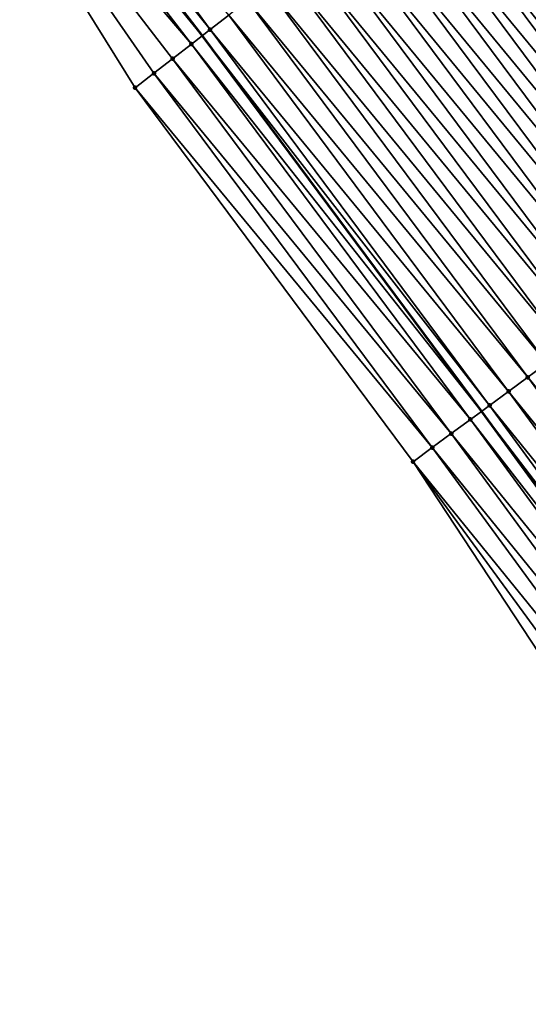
# Model space of a CAD drawing. Header units: feet. Extents: x 2017353 to 2024169, y 808050 to 818690.
# Tile 297 of 305: x 2023020 to 2023041, y 813715 to 813757. Entities that reach past the tile are written whole.
import ezdxf

# ---------------------------------------------------------------- set-up
doc = ezdxf.new("R2010")
doc.units = ezdxf.units.FT
doc.header["$MEASUREMENT"] = 0
for name, color, linetype, lineweight in [('EP_Travel Lane', 172, 'Continuous', 53), ('SB-Road Shots', 141, 'Continuous', 100), ('SB-Road X-Section', 40, 'Continuous', 13)]:
    doc.layers.add(name, color=color, linetype=linetype, lineweight=lineweight)
doc.layers.add('I-77-MM15-17_SB-Surface-BORDER', color=7, linetype='Continuous')
doc.layers.add('I-77-MM15-17_SB-Surface-TIN', color=7, linetype='Continuous')

msp = doc.modelspace()

# ---------------------------------------------------------------- linework, layer by layer
at = {"layer": 'EP_Travel Lane'}
msp.add_polyline3d([(2022991.022505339, 813803.1458993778, 305.6170101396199), (2023003.285776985, 813787.5748178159, 306.3176587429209), (2023015.481625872, 813771.7401552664, 307.0422273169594), (2023027.677817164, 813755.9050481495, 307.7509931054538), (2023039.451268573, 813740.0749688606, 308.4438648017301), (2023051.259084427, 813723.947273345, 309.1315599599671), (2023062.910742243, 813707.9515460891, 309.8217512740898), (2023074.398836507, 813691.5952784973, 310.526257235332), (2023085.886663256, 813675.2393917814, 311.2440111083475), (2023097.152630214, 813658.9396776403, 311.9564695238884), (2023108.400717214, 813642.4176705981, 312.6668367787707), (2023119.426560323, 813626.1889705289, 313.387801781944), (2023130.063606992, 813609.2629426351, 313.9963628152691), (2023140.69929861, 813592.3390709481, 314.6781366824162), (2023151.334193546, 813575.4164669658, 315.40295375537), (2023161.970089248, 813558.4922705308, 316.0737007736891), (2023172.605150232, 813541.5694023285, 316.789546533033), (2023183.240155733, 813524.6466224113, 317.5083899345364)], dxfattribs=at)
at = {"layer": 'I-77-MM15-17_SB-Surface-BORDER', "color": 3, "linetype": 'Continuous', "lineweight": -3}
msp.add_polyline3d([(2023181.852581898, 813523.7702748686, 317.3997637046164), (2023171.551339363, 813540.9040270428, 316.7113860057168), (2023159.106655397, 813556.6838220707, 315.8496676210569), (2023149.587475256, 813574.3128165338, 315.2545603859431), (2023140.480258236, 813592.200764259, 314.6617741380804), (2023129.52701318, 813608.9241119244, 313.9559350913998), (2023117.200194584, 813624.78267664, 313.2088364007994), (2023105.421882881, 813640.386232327, 312.4429763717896), (2023094.197176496, 813656.9241267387, 311.7330354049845), (2023082.980358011, 813673.1857900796, 311.0144584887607), (2023070.66707368, 813688.9574749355, 310.2098197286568), (2023059.170121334, 813705.3067500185, 309.4875459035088), (2023047.574174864, 813721.2345558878, 308.7830737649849), (2023036.571872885, 813737.9548142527, 308.1614076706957), (2023024.851758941, 813753.7143577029, 307.4715350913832), (2023014.230916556, 813770.7705758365, 306.9171997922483), (2023000.449103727, 813785.3755890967, 306.0302409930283), (2022988.183231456, 813800.871041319, 305.3299364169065)], dxfattribs=at)
at = {"layer": 'I-77-MM15-17_SB-Surface-TIN', "color": 128, "linetype": 'Continuous', "lineweight": -3}
for points in [[(2023028.013129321, 813756.1650436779, 307.7857087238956), (2023016.177038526, 813772.2788144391, 307.1019032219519), (2023015.811601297, 813771.9959194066, 307.0743074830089)], [(2023028.013129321, 813756.1650436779, 307.7857087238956), (2023028.803725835, 813756.7773857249, 307.8525371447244), (2023016.177038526, 813772.2788144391, 307.1019032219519)], [(2023028.013129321, 813756.1650436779, 307.7857087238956), (2023015.811601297, 813771.9959194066, 307.0743074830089), (2023015.481625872, 813771.7401552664, 307.0422273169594)], [(2023027.222857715, 813755.55228008, 307.7038901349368), (2023015.021221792, 813771.3832958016, 306.9974668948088), (2023014.230916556, 813770.7705758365, 306.9171997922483)], [(2023015.021221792, 813771.3832958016, 306.9974668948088), (2023027.677817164, 813755.9050481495, 307.7509931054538), (2023015.481625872, 813771.7401552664, 307.0422273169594)], [(2023027.222857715, 813755.55228008, 307.7038901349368), (2023027.677817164, 813755.9050481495, 307.7509931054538), (2023015.021221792, 813771.3832958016, 306.9974668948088)], [(2023028.013129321, 813756.1650436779, 307.7857087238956), (2023015.481625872, 813771.7401552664, 307.0422273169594), (2023027.677817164, 813755.9050481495, 307.7509931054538)], [(2023024.851758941, 813753.7143577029, 307.4715350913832), (2023025.642107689, 813754.3270212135, 307.5497946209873), (2023014.230916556, 813770.7705758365, 306.9171997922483)], [(2023025.642107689, 813754.3270212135, 307.5497946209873), (2023026.432588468, 813754.9395134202, 307.6219626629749), (2023014.230916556, 813770.7705758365, 306.9171997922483)], [(2023026.432588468, 813754.9395134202, 307.6219626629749), (2023027.222857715, 813755.55228008, 307.7038901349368), (2023014.230916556, 813770.7705758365, 306.9171997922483)], [(2023053.484603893, 813750.4032016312, 309.7080525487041), (2023041.451267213, 813766.5774570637, 309.0141965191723), (2023040.661017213, 813765.9646654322, 308.9313810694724)], [(2023052.679324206, 813749.8103004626, 309.630040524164), (2023040.661017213, 813765.9646654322, 308.9313810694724), (2023039.870776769, 813765.3518614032, 308.8481247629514)], [(2023052.679324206, 813749.8103004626, 309.630040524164), (2023053.484603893, 813750.4032016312, 309.7080525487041), (2023040.661017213, 813765.9646654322, 308.9313810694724)], [(2023051.874115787, 813749.2173019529, 309.5485138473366), (2023039.870776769, 813765.3518614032, 308.8481247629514), (2023039.080460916, 813764.7391552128, 308.7683475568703)], [(2023051.874115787, 813749.2173019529, 309.5485138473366), (2023052.679324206, 813749.8103004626, 309.630040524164), (2023039.870776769, 813765.3518614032, 308.8481247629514)], [(2023051.068976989, 813748.6242083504, 309.46355372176), (2023039.080460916, 813764.7391552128, 308.7683475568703), (2023038.290236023, 813764.1263310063, 308.6843737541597)], [(2023051.068976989, 813748.6242083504, 309.46355372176), (2023051.874115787, 813749.2173019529, 309.5485138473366), (2023039.080460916, 813764.7391552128, 308.7683475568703)], [(2023050.263786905, 813748.0311847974, 309.3811228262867), (2023038.290236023, 813764.1263310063, 308.6843737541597), (2023037.499952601, 813763.5135827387, 308.6031002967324)], [(2023050.263786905, 813748.0311847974, 309.3811228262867), (2023051.068976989, 813748.6242083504, 309.46355372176), (2023038.290236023, 813764.1263310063, 308.6843737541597)], [(2023037.424269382, 813763.4549280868, 308.5959086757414), (2023049.449252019, 813747.431255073, 309.2971778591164), (2023037.490631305, 813763.5063587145, 308.6022145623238)], [(2023049.458609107, 813747.4381444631, 309.2980860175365), (2023037.499952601, 813763.5135827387, 308.6031002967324), (2023037.490631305, 813763.5063587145, 308.6022145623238)], [(2023049.458609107, 813747.4381444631, 309.2980860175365), (2023037.490631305, 813763.5063587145, 308.6022145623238), (2023049.449252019, 813747.431255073, 309.2971778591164)], [(2023049.458609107, 813747.4381444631, 309.2980860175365), (2023050.263786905, 813748.0311847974, 309.3811228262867), (2023037.499952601, 813763.5135827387, 308.6031002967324)], [(2023049.261586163, 813747.2930813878, 309.2789638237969), (2023037.424269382, 813763.4549280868, 308.5959086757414), (2023036.709350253, 813762.9012482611, 308.53654103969)], [(2023049.261586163, 813747.2930813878, 309.2789638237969), (2023049.449252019, 813747.431255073, 309.2971778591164), (2023037.424269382, 813763.4549280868, 308.5959086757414)], [(2023048.653129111, 813746.8455168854, 309.2299523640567), (2023036.709350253, 813762.9012482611, 308.53654103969), (2023035.918843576, 813762.2887896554, 308.4655678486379)], [(2023048.653129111, 813746.8455168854, 309.2299523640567), (2023049.261586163, 813747.2930813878, 309.2789638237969), (2023036.709350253, 813762.9012482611, 308.53654103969)], [(2023047.847683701, 813746.2528420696, 309.1601131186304), (2023035.918843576, 813762.2887896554, 308.4655678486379), (2023035.128413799, 813761.6762312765, 308.3910467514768)], [(2023047.847683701, 813746.2528420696, 309.1601131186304), (2023048.653129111, 813746.8455168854, 309.2299523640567), (2023035.918843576, 813762.2887896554, 308.4655678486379)], [(2023047.04233542, 813745.6600345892, 309.085483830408), (2023035.128413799, 813761.6762312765, 308.3910467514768), (2023034.337894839, 813761.0637886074, 308.3206402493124)], [(2023047.04233542, 813745.6600345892, 309.085483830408), (2023047.847683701, 813746.2528420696, 309.1601131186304), (2023035.128413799, 813761.6762312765, 308.3910467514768)], [(2023046.236951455, 813745.0672758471, 309.0126143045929), (2023034.337894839, 813761.0637886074, 308.3206402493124), (2023033.547293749, 813760.4514524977, 308.2540229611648)], [(2023046.236951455, 813745.0672758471, 309.0126143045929), (2023047.04233542, 813745.6600345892, 309.085483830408), (2023034.337894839, 813761.0637886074, 308.3206402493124)], [(2023045.43144583, 813744.474683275, 308.9457445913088), (2023033.547293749, 813760.4514524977, 308.2540229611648), (2023032.756622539, 813759.8392073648, 308.1906407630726)], [(2023045.43144583, 813744.474683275, 308.9457445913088), (2023046.236951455, 813745.0672758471, 309.0126143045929), (2023033.547293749, 813760.4514524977, 308.2540229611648)], [(2023044.625880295, 813743.8821725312, 308.8818293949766), (2023032.756622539, 813759.8392073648, 308.1906407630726), (2023031.965925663, 813759.2269955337, 308.1284427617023)], [(2023044.625880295, 813743.8821725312, 308.8818293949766), (2023045.43144583, 813744.474683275, 308.9457445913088), (2023032.756622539, 813759.8392073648, 308.1906407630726)], [(2023043.820341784, 813743.2896248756, 308.8165814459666), (2023031.965925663, 813759.2269955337, 308.1284427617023), (2023031.175301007, 813758.61469, 308.0629127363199)], [(2023043.820341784, 813743.2896248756, 308.8165814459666), (2023044.625880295, 813743.8821725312, 308.8818293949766), (2023031.965925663, 813759.2269955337, 308.1284427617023)], [(2023043.014881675, 813742.6969701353, 308.7474670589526), (2023031.175301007, 813758.61469, 308.0629127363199), (2023030.384752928, 813758.0022851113, 307.9938496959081)], [(2023043.014881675, 813742.6969701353, 308.7474670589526), (2023043.820341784, 813743.2896248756, 308.8165814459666), (2023031.175301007, 813758.61469, 308.0629127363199)], [(2023042.209439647, 813742.1042906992, 308.6774609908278), (2023030.384752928, 813758.0022851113, 307.9938496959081), (2023029.594220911, 813757.3898593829, 307.9240455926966)], [(2023042.209439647, 813742.1042906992, 308.6774609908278), (2023043.014881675, 813742.6969701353, 308.7474670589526), (2023030.384752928, 813758.0022851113, 307.9938496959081)], [(2023041.403956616, 813741.5116672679, 308.6094770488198), (2023029.594220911, 813757.3898593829, 307.9240455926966), (2023028.803725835, 813756.7773857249, 307.8525371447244)], [(2023041.403956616, 813741.5116672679, 308.6094770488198), (2023042.209439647, 813742.1042906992, 308.6774609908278), (2023029.594220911, 813757.3898593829, 307.9240455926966)], [(2023040.598524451, 813740.9189743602, 308.5389845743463), (2023028.803725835, 813756.7773857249, 307.8525371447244), (2023028.013129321, 813756.1650436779, 307.7857087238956)], [(2023040.598524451, 813740.9189743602, 308.5389845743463), (2023041.403956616, 813741.5116672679, 308.6094770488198), (2023028.803725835, 813756.7773857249, 307.8525371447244)], [(2023039.792899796, 813740.3265443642, 308.4779848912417), (2023028.013129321, 813756.1650436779, 307.7857087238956), (2023027.677817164, 813755.9050481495, 307.7509931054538)], [(2023039.792899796, 813740.3265443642, 308.4779848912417), (2023040.598524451, 813740.9189743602, 308.5389845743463), (2023028.013129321, 813756.1650436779, 307.7857087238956)], [(2023027.222857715, 813755.55228008, 307.7038901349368), (2023039.451268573, 813740.0749688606, 308.4438648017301), (2023027.677817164, 813755.9050481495, 307.7509931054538)], [(2023039.792899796, 813740.3265443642, 308.4779848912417), (2023027.677817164, 813755.9050481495, 307.7509931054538), (2023039.451268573, 813740.0749688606, 308.4438648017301)], [(2023038.98766897, 813739.733576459, 308.397563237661), (2023027.222857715, 813755.55228008, 307.7038901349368), (2023026.432588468, 813754.9395134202, 307.6219626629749)], [(2023038.98766897, 813739.733576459, 308.397563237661), (2023039.451268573, 813740.0749688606, 308.4438648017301), (2023027.222857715, 813755.55228008, 307.7038901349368)], [(2023038.182539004, 813739.1404707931, 308.3121675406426), (2023026.432588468, 813754.9395134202, 307.6219626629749), (2023025.642107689, 813754.3270212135, 307.5497946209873)], [(2023038.182539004, 813739.1404707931, 308.3121675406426), (2023038.98766897, 813739.733576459, 308.397563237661), (2023026.432588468, 813754.9395134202, 307.6219626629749)], [(2023037.377109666, 813738.5477740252, 308.241535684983), (2023025.642107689, 813754.3270212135, 307.5497946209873), (2023024.851758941, 813753.7143577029, 307.4715350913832)], [(2023037.377109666, 813738.5477740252, 308.241535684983), (2023038.182539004, 813739.1404707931, 308.3121675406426), (2023025.642107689, 813754.3270212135, 307.5497946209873)], [(2023036.571872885, 813737.9548142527, 308.1614076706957), (2023037.377109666, 813738.5477740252, 308.241535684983), (2023024.851758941, 813753.7143577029, 307.4715350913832)], [(2023054.017230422, 813725.9766478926, 309.3668267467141), (2023042.209439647, 813742.1042906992, 308.6774609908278), (2023041.403956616, 813741.5116672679, 308.6094770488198)], [(2023053.211731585, 813725.3840460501, 309.2996223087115), (2023041.403956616, 813741.5116672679, 308.6094770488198), (2023040.598524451, 813740.9189743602, 308.5389845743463)], [(2023053.211731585, 813725.3840460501, 309.2996223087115), (2023054.017230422, 813725.9766478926, 309.3668267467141), (2023041.403956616, 813741.5116672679, 308.6094770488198)], [(2023052.406306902, 813724.7913429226, 309.2287608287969), (2023040.598524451, 813740.9189743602, 308.5389845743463), (2023039.792899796, 813740.3265443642, 308.4779848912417)], [(2023052.406306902, 813724.7913429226, 309.2287608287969), (2023053.211731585, 813725.3840460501, 309.2996223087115), (2023040.598524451, 813740.9189743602, 308.5389845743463)], [(2023051.600766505, 813724.1987978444, 309.163605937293), (2023039.792899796, 813740.3265443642, 308.4779848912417), (2023039.451268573, 813740.0749688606, 308.4438648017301)], [(2023051.600766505, 813724.1987978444, 309.163605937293), (2023052.406306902, 813724.7913429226, 309.2287608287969), (2023039.792899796, 813740.3265443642, 308.4779848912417)], [(2023038.98766897, 813739.733576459, 308.397563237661), (2023051.259084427, 813723.947273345, 309.1315599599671), (2023039.451268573, 813740.0749688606, 308.4438648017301)], [(2023051.600766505, 813724.1987978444, 309.163605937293), (2023039.451268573, 813740.0749688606, 308.4438648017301), (2023051.259084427, 813723.947273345, 309.1315599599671)], [(2023050.795436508, 813723.6059653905, 309.0880749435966), (2023038.98766897, 813739.733576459, 308.397563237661), (2023038.182539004, 813739.1404707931, 308.3121675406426)], [(2023050.795436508, 813723.6059653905, 309.0880749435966), (2023051.259084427, 813723.947273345, 309.1315599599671), (2023038.98766897, 813739.733576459, 308.397563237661)], [(2023049.990399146, 813723.0127332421, 308.9981124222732), (2023038.182539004, 813739.1404707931, 308.3121675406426), (2023037.377109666, 813738.5477740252, 308.241535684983)], [(2023049.990399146, 813723.0127332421, 308.9981124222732), (2023050.795436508, 813723.6059653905, 309.0880749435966), (2023038.182539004, 813739.1404707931, 308.3121675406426)], [(2023049.184772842, 813722.4203054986, 308.9371940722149), (2023037.377109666, 813738.5477740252, 308.241535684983), (2023036.571872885, 813737.9548142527, 308.1614076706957)], [(2023049.184772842, 813722.4203054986, 308.9371940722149), (2023049.990399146, 813723.0127332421, 308.9981124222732), (2023037.377109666, 813738.5477740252, 308.241535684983)], [(2023047.574174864, 813721.2345558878, 308.7830737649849), (2023048.379551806, 813721.8273242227, 308.8562896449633), (2023036.571872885, 813737.9548142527, 308.1614076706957)], [(2023048.379551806, 813721.8273242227, 308.8562896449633), (2023049.184772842, 813722.4203054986, 308.9371940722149), (2023036.571872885, 813737.9548142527, 308.1614076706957)]]:
    msp.add_3dface(points, dxfattribs=at)
at = {"layer": 'SB-Road Shots', "lineweight": 100}
for p in [(2023028.013129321, 813756.1650436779, 307.7857087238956), (2023027.222857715, 813755.55228008, 307.7038901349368), (2023026.432588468, 813754.9395134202, 307.6219626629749), (2023025.642107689, 813754.3270212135, 307.5497946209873), (2023024.851758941, 813753.7143577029, 307.4715350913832), (2023041.403956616, 813741.5116672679, 308.6094770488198), (2023040.598524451, 813740.9189743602, 308.5389845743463), (2023039.792899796, 813740.3265443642, 308.4779848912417), (2023038.98766897, 813739.733576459, 308.397563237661), (2023038.182539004, 813739.1404707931, 308.3121675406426), (2023037.377109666, 813738.5477740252, 308.241535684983), (2023036.571872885, 813737.9548142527, 308.1614076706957)]:
    msp.add_point(p, dxfattribs=at)
at = {"layer": 'SB-Road X-Section', "extrusion": (0.6100782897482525, -0.7915462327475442, 0.03548297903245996), "elevation": 590090.7647011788, "flags": 128}
msp.add_lwpolyline([(2099123.778720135, -20641.40631443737), (2099123.013613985, -20641.46593636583), (2099122.013613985, -20641.5446121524), (2099121.013613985, -20641.6139562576), (2099120.013613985, -20641.69041425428), (2099119.013613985, -20641.7764826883), (2099118.013613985, -20641.85277822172), (2099117.013613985, -20641.93495134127), (2099116.013613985, -20642.01026422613), (2099115.013613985, -20642.08472650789), (2099114.013613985, -20642.16280032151), (2099113.013613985, -20642.24566795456), (2099112.013613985, -20642.32897672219), (2099111.013613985, -20642.40880419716), (2099110.013613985, -20642.49283091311), (2099109.013613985, -20642.57415558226), (2099108.917862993, -20642.58135173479), (2099108.013613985, -20642.64075677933), (2099107.013613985, -20642.71177469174), (2099106.013613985, -20642.78634274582), (2099105.013613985, -20642.85679361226), (2099104.013613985, -20642.92345287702), (2099103.013613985, -20642.98687501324), (2099102.013613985, -20643.04911220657), (2099101.013613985, -20643.11468352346), (2099100.013613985, -20643.18379008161), (2099099.013613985, -20643.2536381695), (2099098.013613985, -20643.32519167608), (2099097.013613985, -20643.39206220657), (2099096.013613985, -20643.47393235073), (2099095.013613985, -20643.5559114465), (2099094.013613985, -20643.62812496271), (2099093.013613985, -20643.7064338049)], dxfattribs=at)
at = {"layer": 'SB-Road X-Section', "extrusion": (0.590392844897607, -0.8063866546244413, 0.03430527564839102), "elevation": 538209.4614383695, "flags": 128}
msp.add_lwpolyline([(2113049.575732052, -18163.6274133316), (2113049.480492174, -18163.63305427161), (2113048.480492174, -18163.72284210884), (2113047.588684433, -18163.78185173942), (2113047.480492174, -18163.78608691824), (2113047.389541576, -18163.78936741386), (2113046.480492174, -18163.84846821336), (2113045.480492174, -18163.92894328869), (2113044.480492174, -18164.01444283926), (2113043.480492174, -18164.10300919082), (2113042.480492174, -18164.18165643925), (2113041.480492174, -18164.25765436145), (2113040.480492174, -18164.33275745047), (2113039.480492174, -18164.40743422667), (2113038.480492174, -18164.48549219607), (2113037.480492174, -18164.5670668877), (2113036.480492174, -18164.6520770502), (2113035.480492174, -18164.734556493), (2113034.480492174, -18164.81764220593), (2113034.23582729, -18164.83677566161), (2113033.480492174, -18164.88581598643), (2113032.480492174, -18164.95569636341), (2113031.480492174, -18165.03036960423), (2113030.480492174, -18165.10328204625), (2113029.480492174, -18165.17019114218), (2113028.480492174, -18165.2341439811), (2113027.480492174, -18165.2994303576), (2113026.480492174, -18165.36858544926), (2113025.480492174, -18165.43863274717), (2113024.480492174, -18165.50665672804), (2113023.480492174, -18165.57719071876), (2113022.480492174, -18165.63822632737), (2113021.480492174, -18165.71869534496), (2113020.480492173, -18165.8041413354), (2113019.480492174, -18165.87481478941), (2113018.480492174, -18165.95498999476)], dxfattribs=at)

doc.saveas('drawing.dxf')
